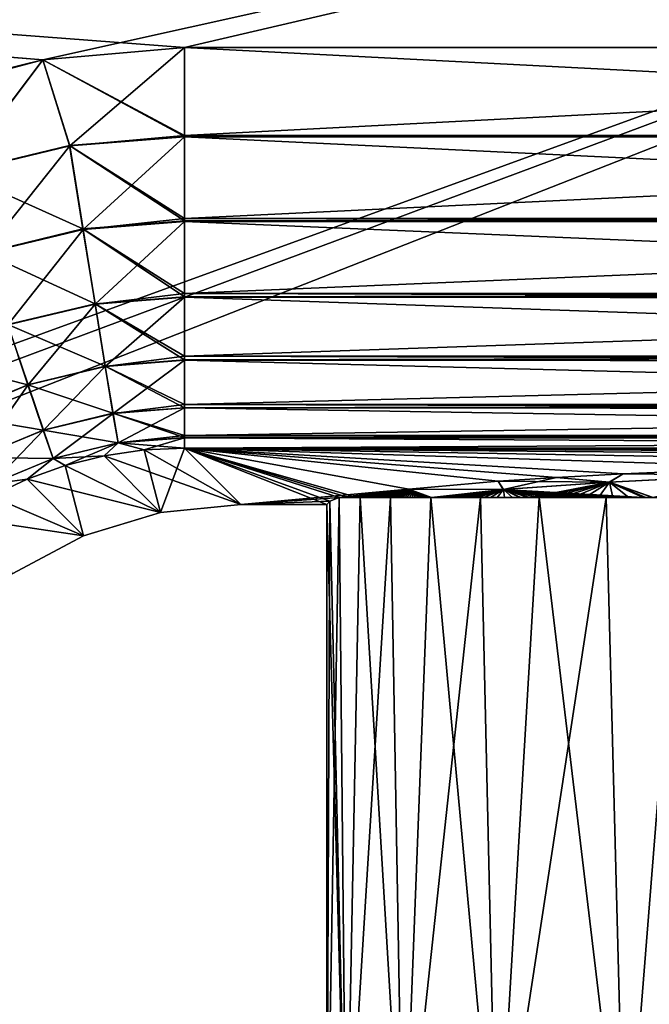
# Model space of a CAD drawing. Header units: metres. Extents: x -109 to 109, y -63 to 140.
# Tile 403 of 480: x 62.89 to 67.48, y 26.15 to 33.34. Entities that reach past the tile are written whole.
import ezdxf

# ---------------------------------------------------------------- set-up
doc = ezdxf.new("R2010")
doc.units = ezdxf.units.M
doc.layers.add('solid_502308_SW0001', color=7, linetype='CONTINUOUS')

msp = doc.modelspace()

# ---------------------------------------------------------------- linework, layer by layer
at = {"layer": 'solid_502308_SW0001'}
for points in [[(25.965277, 36.031166, -14.762904), (76.5, 33.132992, -14.688454), (76.5, 36.031166, -14.762904)], [(25.965277, 36.031166, -14.762904), (64.086311, 33.132992, -14.688454), (76.5, 33.132992, -14.688454)], [(25.965277, 36.031166, -14.762904), (62.04488, 32.774639, -14.679249), (63.055092, 33.043591, -14.686157)], [(25.965277, 36.031166, -14.762904), (63.055092, 33.043591, -14.686157), (64.086311, 33.132992, -14.688454)], [(26.474442, 36.031166, 14.762904), (76.5, 36.031166, 14.762904), (63.055092, 33.043591, 14.686157)], [(26.474442, 36.031166, 14.762904), (63.055092, 33.043591, 14.686157), (35.650013, 26.282286, 14.512468)], [(63.055092, 33.043591, 14.686157), (76.5, 36.031166, 14.762904), (64.086311, 33.132992, 14.688454)], [(64.086311, 33.132992, 14.688454), (76.5, 36.031166, 14.762904), (76.5, 33.132992, 14.688454)], [(69.468643, 21.833605, 17.799309), (76.5, 35.943851, 18.161783), (-76.5, 35.943851, 18.161783)], [(67.435486, 21.949877, 17.802296), (69.468643, 21.833605, 17.799309), (-76.5, 35.943851, 18.161783)], [(40.900002, 21.949877, 17.802296), (67.435486, 21.949877, 17.802296), (-76.5, 35.943851, 18.161783)], [(10.057412, 33.016289, -18.086578), (9.470439, 34.534348, -18.125574), (76.5, 35.943851, -18.161783)], [(10.402818, 31.42528, -18.045708), (10.057412, 33.016289, -18.086578), (76.5, 35.943851, -18.161783)], [(10.498093, 29.799944, -18.003954), (10.402818, 31.42528, -18.045708), (76.5, 35.943851, -18.161783)], [(10.498093, 29.799944, -18.003954), (76.5, 35.943851, -18.161783), (36.203686, 21.274466, -17.784946)], [(38.53109, 21.780638, -17.797949), (36.203686, 21.274466, -17.784946), (76.5, 35.943851, -18.161783)], [(40.900002, 21.949877, -17.802296), (38.53109, 21.780638, -17.797949), (76.5, 35.943851, -18.161783)], [(67.435486, 21.949877, -17.802296), (40.900002, 21.949877, -17.802296), (76.5, 35.943851, -18.161783)], [(69.504684, 21.829737, -17.79921), (67.435486, 21.949877, -17.802296), (76.5, 35.943851, -18.161783)], [(63.250359, 32.416206, 14.598092), (63.055092, 33.043591, 14.686157), (64.086311, 33.132992, 14.688454)], [(64.086311, 32.492767, -14.602437), (64.086311, 33.132992, -14.688454), (63.055092, 33.043591, -14.686157)], [(64.086311, 32.492767, 14.602437), (63.250359, 32.416206, 14.598092), (64.086311, 33.132992, 14.688454)], [(76.5, 32.492767, 14.602437), (64.086311, 33.132992, 14.688454), (76.5, 33.132992, 14.688454)], [(64.086311, 32.492767, -14.602437), (76.5, 33.132992, -14.688454), (64.086311, 33.132992, -14.688454)], [(76.5, 32.492767, -14.602437), (76.5, 33.132992, -14.688454), (64.086311, 32.492767, -14.602437)], [(76.5, 32.492767, 14.602437), (64.086311, 32.492767, 14.602437), (64.086311, 33.132992, 14.688454)], [(35.650013, 26.282286, 14.512468), (63.055092, 33.043591, 14.686157), (38.256649, 26.765697, 14.524887)], [(38.256649, 26.765697, 14.524887), (63.055092, 33.043591, 14.686157), (62.04488, 32.774639, 14.679249)], [(62.434319, 32.220203, 14.593058), (62.04488, 32.774639, 14.679249), (63.055092, 33.043591, 14.686157)], [(63.055092, 33.043591, -14.686157), (62.04488, 32.774639, -14.679249), (62.433323, 32.22324, -14.59385)], [(63.055092, 33.043591, -14.686157), (62.433323, 32.22324, -14.59385), (63.249855, 32.419357, -14.598888)], [(63.250359, 32.416206, 14.598092), (62.434319, 32.220203, 14.593058), (63.055092, 33.043591, 14.686157)], [(63.055092, 33.043591, -14.686157), (63.249855, 32.419357, -14.598888), (64.086311, 32.485275, -14.600581)], [(64.086311, 32.492767, -14.602437), (63.055092, 33.043591, -14.686157), (64.086311, 32.485275, -14.600581)], [(64.086311, 31.885799, -14.381358), (64.086311, 32.485275, -14.600581), (63.249855, 32.419357, -14.598888)], [(64.086311, 32.492767, 14.602437), (64.086311, 32.482079, 14.599785), (63.250359, 32.416206, 14.598092)], [(63.347801, 31.807287, 14.369775), (63.250359, 32.416206, 14.598092), (64.086311, 32.482079, 14.599785)], [(63.347801, 31.807287, 14.369775), (64.086311, 32.482079, 14.599785), (64.086311, 31.885799, 14.381358)], [(76.5, 32.478119, 14.59879), (64.086311, 32.482079, 14.599785), (64.086311, 32.492767, 14.602437)], [(76.5, 32.492767, 14.602437), (76.5, 32.478119, 14.59879), (64.086311, 32.492767, 14.602437)], [(76.5, 32.492767, -14.602437), (64.086311, 32.492767, -14.602437), (64.086311, 32.485275, -14.600581)], [(76.5, 32.481331, -14.599597), (76.5, 32.492767, -14.602437), (64.086311, 32.485275, -14.600581)], [(76.5, 32.481331, -14.599597), (64.086311, 32.485275, -14.600581), (64.086311, 31.885799, -14.381358)], [(76.5, 31.885799, 14.381358), (64.086311, 31.885799, 14.381358), (64.086311, 32.482079, 14.599785)], [(76.5, 32.478119, 14.59879), (76.5, 31.885799, 14.381358), (64.086311, 32.482079, 14.599785)], [(76.5, 31.885799, -14.381358), (76.5, 32.481331, -14.599597), (64.086311, 31.885799, -14.381358)], [(63.249855, 32.419357, -14.598888), (62.433323, 32.22324, -14.59385), (63.347336, 31.810194, -14.371247)], [(62.626865, 31.634144, 14.365327), (62.434319, 32.220203, 14.593058), (63.250359, 32.416206, 14.598092)], [(63.347801, 31.807287, 14.369775), (62.626865, 31.634144, 14.365327), (63.250359, 32.416206, 14.598092)], [(63.249855, 32.419357, -14.598888), (63.347336, 31.810194, -14.371247), (64.086311, 31.868427, -14.372743)], [(64.086311, 31.885799, -14.381358), (63.249855, 32.419357, -14.598888), (64.086311, 31.868427, -14.372743)], [(62.433323, 32.22324, -14.59385), (62.625946, 31.63694, -14.366796), (63.347336, 31.810194, -14.371247)], [(64.086311, 31.340229, -14.035469), (64.086311, 31.868427, -14.372743), (63.347336, 31.810194, -14.371247)], [(64.086311, 31.865484, 14.371269), (63.347801, 31.807287, 14.369775), (64.086311, 31.885799, 14.381358)], [(63.43565, 31.262213, 14.012588), (63.347801, 31.807287, 14.369775), (64.086311, 31.865484, 14.371269)], [(63.43565, 31.262213, 14.012588), (64.086311, 31.865484, 14.371269), (64.086311, 31.340229, 14.035469)], [(76.5, 31.858179, 14.367594), (64.086311, 31.865484, 14.371269), (64.086311, 31.885799, 14.381358)], [(76.5, 31.885799, 14.381358), (76.5, 31.858179, 14.367594), (64.086311, 31.885799, 14.381358)], [(76.5, 31.885799, -14.381358), (64.086311, 31.885799, -14.381358), (64.086311, 31.868427, -14.372743)], [(76.5, 31.861135, -14.369084), (76.5, 31.885799, -14.381358), (64.086311, 31.868427, -14.372743)], [(76.5, 31.861135, -14.369084), (64.086311, 31.868427, -14.372743), (64.086311, 31.340229, -14.035469)], [(76.5, 31.340229, 14.035469), (64.086311, 31.340229, 14.035469), (64.086311, 31.865484, 14.371269)], [(76.5, 31.858179, 14.367594), (76.5, 31.340229, 14.035469), (64.086311, 31.865484, 14.371269)], [(76.5, 31.340229, -14.035469), (76.5, 31.861135, -14.369084), (64.086311, 31.340229, -14.035469)], [(63.347336, 31.810194, -14.371247), (62.625946, 31.63694, -14.366796), (63.435242, 31.26473, -14.014666)], [(62.800457, 31.109676, 14.008669), (62.626865, 31.634144, 14.365327), (63.347801, 31.807287, 14.369775)], [(63.43565, 31.262213, 14.012588), (62.800457, 31.109676, 14.008669), (63.347801, 31.807287, 14.369775)], [(63.347336, 31.810194, -14.371247), (63.435242, 31.26473, -14.014666), (64.086311, 31.31604, -14.015985)], [(64.086311, 31.340229, -14.035469), (63.347336, 31.810194, -14.371247), (64.086311, 31.31604, -14.015985)], [(62.625946, 31.63694, -14.366796), (62.799652, 31.112099, -14.010745), (63.435242, 31.26473, -14.014666)], [(64.086311, 31.31349, 14.013905), (63.43565, 31.262213, 14.012588), (64.086311, 31.340229, 14.035469)], [(76.5, 31.303997, 14.006127), (64.086311, 31.31349, 14.013905), (64.086311, 31.340229, 14.035469)], [(76.5, 31.340229, 14.035469), (76.5, 31.303997, 14.006127), (64.086311, 31.340229, 14.035469)], [(76.5, 31.340229, -14.035469), (64.086311, 31.340229, -14.035469), (64.086311, 31.31604, -14.015985)], [(76.5, 31.306555, -14.00823), (76.5, 31.340229, -14.035469), (64.086311, 31.31604, -14.015985)], [(63.435242, 31.26473, -14.014666), (62.799652, 31.112099, -14.010745), (63.509354, 30.809179, -13.546278)], [(62.946747, 30.671999, 13.540221), (62.800457, 31.109676, 14.008669), (63.43565, 31.262213, 14.012588)], [(63.509682, 30.807169, 13.543694), (62.946747, 30.671999, 13.540221), (63.43565, 31.262213, 14.012588)], [(64.086311, 30.881353, -13.580806), (64.086311, 31.31604, -14.015985), (63.435242, 31.26473, -14.014666)], [(63.435242, 31.26473, -14.014666), (63.509354, 30.809179, -13.546278), (64.086311, 30.85465, -13.547445)], [(64.086311, 30.881353, -13.580806), (63.435242, 31.26473, -14.014666), (64.086311, 30.85465, -13.547445)], [(63.509682, 30.807169, 13.543694), (63.43565, 31.262213, 14.012588), (64.086311, 31.31349, 14.013905)], [(63.509682, 30.807169, 13.543694), (64.086311, 31.31349, 14.013905), (64.086311, 30.881353, 13.580806)], [(76.5, 31.306555, -14.00823), (64.086311, 31.31604, -14.015985), (64.086311, 30.881353, -13.580806)], [(76.5, 30.881353, 13.580806), (64.086311, 30.881353, 13.580806), (64.086311, 31.31349, 14.013905)], [(76.5, 31.303997, 14.006127), (76.5, 30.881353, 13.580806), (64.086311, 31.31349, 14.013905)], [(76.5, 30.881353, -13.580806), (76.5, 31.306555, -14.00823), (64.086311, 30.881353, -13.580806)], [(62.799652, 31.112099, -14.010745), (62.19651, 30.861872, -14.004317), (62.946098, 30.673933, -13.542804)], [(62.946747, 30.671999, 13.540221), (62.41267, 30.450418, 13.534529), (62.800457, 31.109676, 14.008669)], [(62.799652, 31.112099, -14.010745), (62.946098, 30.673933, -13.542804), (63.509354, 30.809179, -13.546278)], [(62.19651, 30.861872, -14.004317), (62.411716, 30.452225, -13.537108), (62.946098, 30.673933, -13.542804)], [(64.086311, 30.530447, -13.038449), (64.086311, 30.85465, -13.547445), (63.509354, 30.809179, -13.546278)], [(64.086311, 30.852613, 13.544861), (63.509682, 30.807169, 13.543694), (64.086311, 30.881353, 13.580806)], [(63.566345, 30.46402, 12.98562), (63.509682, 30.807169, 13.543694), (64.086311, 30.852613, 13.544861)], [(63.566345, 30.46402, 12.98562), (64.086311, 30.852613, 13.544861), (64.086311, 30.530447, 13.038449)], [(76.5, 30.842527, 13.531973), (64.086311, 30.852613, 13.544861), (64.086311, 30.881353, 13.580806)], [(76.5, 30.881353, 13.580806), (76.5, 30.842527, 13.531973), (64.086311, 30.881353, 13.580806)], [(76.5, 30.881353, -13.580806), (64.086311, 30.881353, -13.580806), (64.086311, 30.85465, -13.547445)], [(76.5, 30.844563, -13.534585), (76.5, 30.881353, -13.580806), (64.086311, 30.85465, -13.547445)], [(76.5, 30.844563, -13.534585), (64.086311, 30.85465, -13.547445), (64.086311, 30.530447, -13.038449)], [(76.5, 30.530447, 13.038449), (64.086311, 30.530447, 13.038449), (64.086311, 30.852613, 13.544861)], [(76.5, 30.842527, 13.531973), (76.5, 30.530447, 13.038449), (64.086311, 30.852613, 13.544861)], [(76.5, 30.530447, -13.038449), (76.5, 30.844563, -13.534585), (64.086311, 30.530447, -13.038449)], [(63.509354, 30.809179, -13.546278), (62.946098, 30.673933, -13.542804), (63.566109, 30.465427, -12.988585)], [(63.058712, 30.342142, 12.982489), (62.946747, 30.671999, 13.540221), (63.509682, 30.807169, 13.543694)], [(63.566345, 30.46402, 12.98562), (63.058712, 30.342142, 12.982489), (63.509682, 30.807169, 13.543694)], [(63.509354, 30.809179, -13.546278), (63.566109, 30.465427, -12.988585), (64.086311, 30.506426, -12.989639)], [(64.086311, 30.530447, -13.038449), (63.509354, 30.809179, -13.546278), (64.086311, 30.506426, -12.989639)], [(62.946098, 30.673933, -13.542804), (62.411716, 30.452225, -13.537108), (63.058247, 30.343494, -12.985454)], [(62.577202, 30.142365, 12.977356), (62.41267, 30.450418, 13.534529), (62.946747, 30.671999, 13.540221)], [(63.058712, 30.342142, 12.982489), (62.577202, 30.142365, 12.977356), (62.946747, 30.671999, 13.540221)], [(62.946098, 30.673933, -13.542804), (63.058247, 30.343494, -12.985454), (63.566109, 30.465427, -12.988585)], [(64.086311, 30.505001, 12.986672), (63.566345, 30.46402, 12.98562), (64.086311, 30.530447, 13.038449)], [(76.5, 30.496218, 12.968194), (64.086311, 30.505001, 12.986672), (64.086311, 30.530447, 13.038449)], [(76.5, 30.530447, 13.038449), (76.5, 30.496218, 12.968194), (64.086311, 30.530447, 13.038449)], [(76.5, 30.530447, -13.038449), (64.086311, 30.530447, -13.038449), (64.086311, 30.506426, -12.989639)], [(76.5, 30.497631, -12.971189), (76.5, 30.530447, -13.038449), (64.086311, 30.506426, -12.989639)], [(63.566109, 30.465427, -12.988585), (63.058247, 30.343494, -12.985454), (63.602783, 30.249987, -12.368384)], [(63.566345, 30.46402, 12.98562), (63.130966, 30.135954, 12.362268), (63.058712, 30.342142, 12.982489)], [(63.566345, 30.46402, 12.98562), (63.602913, 30.249254, 12.365179), (63.130966, 30.135954, 12.362268)], [(64.086311, 30.30378, -12.433546), (64.086311, 30.506426, -12.989639), (63.566109, 30.465427, -12.988585)], [(63.566109, 30.465427, -12.988585), (63.602783, 30.249987, -12.368384), (64.086311, 30.288097, -12.369364)], [(64.086311, 30.30378, -12.433546), (63.566109, 30.465427, -12.988585), (64.086311, 30.288097, -12.369364)], [(64.086311, 30.505001, 12.986672), (63.602913, 30.249254, 12.365179), (63.566345, 30.46402, 12.98562)], [(64.086311, 30.30378, 12.433546), (63.602913, 30.249254, 12.365179), (64.086311, 30.505001, 12.986672)], [(76.5, 30.497631, -12.971189), (64.086311, 30.506426, -12.989639), (64.086311, 30.30378, -12.433546)], [(76.5, 30.30378, 12.433546), (64.086311, 30.30378, 12.433546), (64.086311, 30.505001, 12.986672)], [(76.5, 30.496218, 12.968194), (76.5, 30.30378, 12.433546), (64.086311, 30.505001, 12.986672)], [(76.5, 30.30378, -12.433546), (76.5, 30.497631, -12.971189), (64.086311, 30.30378, -12.433546)], [(62.411716, 30.452225, -13.537108), (62.576523, 30.143625, -12.980319), (63.058247, 30.343494, -12.985454)], [(63.058247, 30.343494, -12.985454), (62.576523, 30.143625, -12.980319), (63.130711, 30.136658, -12.365473)], [(63.058712, 30.342142, 12.982489), (62.683384, 29.950247, 12.357497), (62.577202, 30.142365, 12.977356)], [(63.058712, 30.342142, 12.982489), (63.130966, 30.135954, 12.362268), (62.683384, 29.950247, 12.357497)], [(63.058247, 30.343494, -12.985454), (63.130711, 30.136658, -12.365473), (63.602783, 30.249987, -12.368384)], [(63.602783, 30.249987, -12.368384), (63.130711, 30.136658, -12.365473), (63.502232, 30.155119, -11.809536)], [(63.130966, 30.135954, 12.362268), (63.602913, 30.249254, 12.365179), (63.217117, 30.084091, 11.813325)], [(63.602913, 30.249254, 12.365179), (63.502232, 30.155119, 11.809536), (63.217117, 30.084091, 11.813325)], [(63.602783, 30.249987, -12.368384), (63.502232, 30.155119, -11.809536), (63.793007, 30.19784, -11.803115)], [(63.602913, 30.249254, 12.365179), (63.793007, 30.19784, 11.803115), (63.502232, 30.155119, 11.809536)], [(64.086311, 30.288097, -12.369364), (63.602783, 30.249987, -12.368384), (64.086311, 30.211861, -11.794142)], [(63.602783, 30.249987, -12.368384), (63.793007, 30.19784, -11.803115), (64.086311, 30.211861, -11.794142)], [(64.086311, 30.30378, 12.433546), (64.086311, 30.287354, 12.366158), (63.602913, 30.249254, 12.365179)], [(63.602913, 30.249254, 12.365179), (64.086311, 30.287354, 12.366158), (63.793007, 30.19784, 11.803115)], [(64.086311, 30.287354, 12.366158), (64.086311, 30.211861, 11.794142), (63.793007, 30.19784, 11.803115)], [(76.5, 30.281912, 12.342215), (64.086311, 30.287354, 12.366158), (64.086311, 30.30378, 12.433546)], [(76.5, 30.30378, 12.433546), (76.5, 30.281912, 12.342215), (64.086311, 30.30378, 12.433546)], [(76.5, 30.30378, -12.433546), (64.086311, 30.30378, -12.433546), (64.086311, 30.288097, -12.369364)], [(76.5, 30.282635, -12.345447), (76.5, 30.30378, -12.433546), (64.086311, 30.288097, -12.369364)], [(76.5, 30.282635, -12.345447), (64.086311, 30.288097, -12.369364), (64.086311, 30.211861, -11.794142)], [(64.086311, 30.287354, 12.366158), (76.5, 30.211861, 11.794142), (64.086311, 30.211861, 11.794142)], [(76.5, 30.281912, 12.342215), (76.5, 30.211861, 11.794142), (64.086311, 30.287354, 12.366158)], [(76.5, 30.282635, -12.345447), (64.086311, 30.211861, -11.794142), (76.5, 30.211861, -11.794142)], [(63.793007, 30.19784, -11.803115), (63.502232, 30.155119, -11.809536), (64.498169, 29.799999)], [(63.502232, 30.155119, 11.809536), (63.793007, 30.19784, 11.803115), (63.912666, 29.742331, 0)], [(63.793007, 30.19784, 11.803115), (64.086311, 30.211861, 11.794142), (63.912666, 29.742331, 0)], [(63.793007, 30.19784, -11.803115), (64.498169, 29.799999), (64.086311, 30.211861, -11.794142)], [(63.912666, 29.742331, 0), (64.086311, 30.211861, 11.794142), (64.498169, 29.799999)], [(72.962158, 30.171099, 10.626888), (64.086311, 30.211861, 11.794142), (76.5, 30.211861, 11.794142)], [(65.72245, 29.910824, 3.173597), (64.498169, 29.799999), (64.086311, 30.211861, 11.794142)], [(66.374146, 29.969347, 4.849457), (65.72245, 29.910824, 3.173597), (64.086311, 30.211861, 11.794142)], [(66.799072, 29.997107, 5.644367), (66.374146, 29.969347, 4.849457), (64.086311, 30.211861, 11.794142)], [(67.285614, 30.02356, 6.401896), (66.799072, 29.997107, 5.644367), (64.086311, 30.211861, 11.794142)], [(68.430977, 30.071922, 7.786828), (67.285614, 30.02356, 6.401896), (64.086311, 30.211861, 11.794142)], [(69.783104, 30.113319, 8.972297), (68.430977, 30.071922, 7.786828), (64.086311, 30.211861, 11.794142)], [(71.306396, 30.14666, 9.927043), (69.783104, 30.113319, 8.972297), (64.086311, 30.211861, 11.794142)], [(72.962158, 30.171099, 10.626888), (71.306396, 30.14666, 9.927043), (64.086311, 30.211861, 11.794142)], [(64.086311, 30.211861, -11.794142), (64.498169, 29.799999), (65.125, 29.799999)], [(64.086311, 30.211861, -11.794142), (65.125, 29.799999), (65.147644, 29.82505, -0.717336)], [(64.086311, 30.211861, -11.794142), (74.708435, 30.186016, -11.054048), (76.5, 30.191029, -11.197591)], [(76.5, 30.211861, -11.794142), (64.086311, 30.211861, -11.794142), (76.5, 30.191029, -11.197591)], [(64.086311, 30.211861, -11.794142), (72.962158, 30.171099, -10.626888), (74.708435, 30.186016, -11.054048)], [(64.086311, 30.211861, -11.794142), (71.306396, 30.14666, -9.927043), (72.962158, 30.171099, -10.626888)], [(64.086311, 30.211861, -11.794142), (69.783104, 30.113319, -8.972297), (71.306396, 30.14666, -9.927043)], [(64.086311, 30.211861, -11.794142), (68.430977, 30.071922, -7.786828), (69.783104, 30.113319, -8.972297)], [(64.086311, 30.211861, -11.794142), (67.285614, 30.02356, -6.401896), (68.430977, 30.071922, -7.786828)], [(64.086311, 30.211861, -11.794142), (66.799072, 29.997107, -5.644367), (67.285614, 30.02356, -6.401896)], [(64.086311, 30.211861, -11.794142), (66.374146, 29.969347, -4.849457), (66.799072, 29.997107, -5.644367)], [(64.086311, 30.211861, -11.794142), (65.72245, 29.910824, -3.173597), (66.374146, 29.969347, -4.849457)], [(64.086311, 30.211861, -11.794142), (65.348488, 29.85001, -1.432073), (65.72245, 29.910824, -3.173597)], [(64.086311, 30.211861, -11.794142), (65.282158, 29.85, -1.431796), (65.348488, 29.85001, -1.432073)], [(64.086311, 30.211861, -11.794142), (65.215477, 29.85, -1.431813), (65.282158, 29.85, -1.431796)], [(64.086311, 30.211861, -11.794142), (65.147644, 29.82505, -0.717336), (65.215477, 29.85, -1.431813)], [(62.576523, 30.143625, -12.980319), (62.68301, 29.950901, -12.360702), (63.130711, 30.136658, -12.365473)], [(63.130711, 30.136658, -12.365473), (62.68301, 29.950901, -12.360702), (62.940491, 29.985458, -11.81444)], [(62.683384, 29.950247, 12.357497), (63.130966, 30.135954, 12.362268), (62.940491, 29.985458, 11.81444)], [(63.130711, 30.136658, -12.365473), (62.940491, 29.985458, -11.81444), (63.217117, 30.084091, -11.813325)], [(63.130966, 30.135954, 12.362268), (63.217117, 30.084091, 11.813325), (62.940491, 29.985458, 11.81444)], [(63.130711, 30.136658, -12.365473), (63.217117, 30.084091, -11.813325), (63.502232, 30.155119, -11.809536)], [(63.217117, 30.084091, 11.813325), (63.502232, 30.155119, 11.809536), (63.912666, 29.742331, 0)], [(63.502232, 30.155119, -11.809536), (63.217117, 30.084091, -11.813325), (63.912666, 29.742331, 0)], [(63.502232, 30.155119, -11.809536), (63.912666, 29.742331, 0), (64.498169, 29.799999)], [(62.940491, 29.985458, 11.81444), (63.217117, 30.084091, 11.813325), (63.350632, 29.571884, 0.000003)], [(63.217117, 30.084091, -11.813325), (62.940491, 29.985458, -11.81444), (63.912666, 29.742331, 0)], [(63.217117, 30.084091, 11.813325), (63.912666, 29.742331, 0), (63.350632, 29.571884, 0.000003)], [(68.188057, 30.013477, 7.057767), (67.285614, 30.02356, 6.401896), (68.430977, 30.071922, 7.786828)], [(68.186913, 30.013515, -7.056916), (68.430977, 30.071922, -7.786828), (67.285614, 30.02356, -6.401896)], [(62.674881, 29.860115, 11.812887), (62.940491, 29.985458, 11.81444), (63.350632, 29.571884, 0.000003)], [(62.940491, 29.985458, -11.81444), (62.674881, 29.860115, -11.812887), (63.350632, 29.571884, 0.000003)], [(62.683384, 29.950247, 12.357497), (62.940491, 29.985458, 11.81444), (62.674881, 29.860115, 11.812887)], [(62.68301, 29.950901, -12.360702), (62.674881, 29.860115, -11.812887), (62.940491, 29.985458, -11.81444)], [(62.940491, 29.985458, -11.81444), (63.350632, 29.571884, 0.000003), (63.912666, 29.742331, 0)], [(66.412132, 29.908617, 4.139701), (65.72245, 29.910824, 3.173597), (66.374146, 29.969347, 4.849457)], [(66.411125, 29.90863, -4.138084), (66.374146, 29.969347, -4.849457), (65.72245, 29.910824, -3.173597)], [(66.412132, 29.908617, 4.139701), (66.374146, 29.969347, 4.849457), (66.799072, 29.997107, 5.644367)], [(67.183701, 29.963575, -5.666903), (66.799072, 29.997107, -5.644367), (66.374146, 29.969347, -4.849457)], [(66.411125, 29.90863, -4.138084), (67.183701, 29.963575, -5.666903), (66.374146, 29.969347, -4.849457)], [(67.431015, 29.85, -5.469777), (67.183701, 29.963575, -5.666903), (66.411125, 29.90863, -4.138084)], [(67.184822, 29.963551, 5.668133), (66.412132, 29.908617, 4.139701), (66.799072, 29.997107, 5.644367)], [(66.603424, 29.85, 4.097127), (66.412132, 29.908617, 4.139701), (67.184822, 29.963551, 5.668133)], [(66.672798, 29.85, 4.22868), (66.603424, 29.85, 4.097127), (67.184822, 29.963551, 5.668133)], [(66.747292, 29.85, 4.365799), (66.672798, 29.85, 4.22868), (67.184822, 29.963551, 5.668133)], [(66.826927, 29.85, 4.508518), (66.747292, 29.85, 4.365799), (67.184822, 29.963551, 5.668133)], [(67.184822, 29.963551, 5.668133), (66.799072, 29.997107, 5.644367), (67.285614, 30.02356, 6.401896)], [(67.183701, 29.963575, -5.666903), (67.285614, 30.02356, -6.401896), (66.799072, 29.997107, -5.644367)], [(66.912682, 29.85, 4.657257), (66.826927, 29.85, 4.508518), (67.184822, 29.963551, 5.668133)], [(67.004578, 29.85, 4.812048), (66.912682, 29.85, 4.657257), (67.184822, 29.963551, 5.668133)], [(67.103821, 29.85, 4.973321), (67.004578, 29.85, 4.812048), (67.184822, 29.963551, 5.668133)], [(67.210442, 29.85, 5.141109), (67.103821, 29.85, 4.973321), (67.184822, 29.963551, 5.668133)], [(67.183701, 29.963575, -5.666903), (68.186913, 30.013515, -7.056916), (67.285614, 30.02356, -6.401896)], [(67.49971, 29.85, -5.567673), (68.186913, 30.013515, -7.056916), (67.183701, 29.963575, -5.666903)], [(67.431015, 29.85, -5.469777), (67.49971, 29.85, -5.567673), (67.183701, 29.963575, -5.666903)], [(68.188057, 30.013477, 7.057767), (67.184822, 29.963551, 5.668133), (67.285614, 30.02356, 6.401896)], [(67.50235, 29.85, 5.571369), (67.184822, 29.963551, 5.668133), (68.188057, 30.013477, 7.057767)], [(67.32592, 29.85, 5.31583), (67.210442, 29.85, 5.141109), (67.184822, 29.963551, 5.668133)], [(67.450294, 29.85, 5.497517), (67.32592, 29.85, 5.31583), (67.184822, 29.963551, 5.668133)], [(67.50235, 29.85, 5.571369), (67.450294, 29.85, 5.497517), (67.184822, 29.963551, 5.668133)], [(65.72245, 29.910824, 3.173597), (65.215477, 29.85, 1.431813), (64.498169, 29.799999)], [(65.72245, 29.910824, 3.173597), (65.28215, 29.85, 1.431796), (65.215477, 29.85, 1.431813)], [(65.72245, 29.910824, 3.173597), (65.348488, 29.85001, 1.432073), (65.28215, 29.85, 1.431796)], [(65.364975, 29.85, 1.435076), (65.348488, 29.85001, 1.432073), (65.72245, 29.910824, 3.173597)], [(65.887833, 29.85, -2.508277), (65.72245, 29.910824, -3.173597), (65.348488, 29.85001, -1.432073)], [(65.380325, 29.85, 1.441134), (65.364975, 29.85, 1.435076), (65.72245, 29.910824, 3.173597)], [(65.394997, 29.85, 1.45048), (65.380325, 29.85, 1.441134), (65.72245, 29.910824, 3.173597)], [(65.409172, 29.85, 1.462392), (65.394997, 29.85, 1.45048), (65.72245, 29.910824, 3.173597)], [(65.422981, 29.85, 1.476332), (65.409172, 29.85, 1.462392), (65.72245, 29.910824, 3.173597)], [(65.436485, 29.85, 1.492114), (65.422981, 29.85, 1.476332), (65.72245, 29.910824, 3.173597)], [(65.449745, 29.85, 1.509423), (65.436485, 29.85, 1.492114), (65.72245, 29.910824, 3.173597)], [(65.46286, 29.85, 1.52824), (65.449745, 29.85, 1.509423), (65.72245, 29.910824, 3.173597)], [(65.475922, 29.85, 1.548457), (65.46286, 29.85, 1.52824), (65.72245, 29.910824, 3.173597)], [(65.488983, 29.85, 1.570072), (65.475922, 29.85, 1.548457), (65.72245, 29.910824, 3.173597)], [(65.502098, 29.85, 1.59305), (65.488983, 29.85, 1.570072), (65.72245, 29.910824, 3.173597)], [(65.515327, 29.85, 1.617408), (65.502098, 29.85, 1.59305), (65.72245, 29.910824, 3.173597)], [(65.528709, 29.85, 1.64314), (65.515327, 29.85, 1.617408), (65.72245, 29.910824, 3.173597)], [(65.542282, 29.85, 1.670285), (65.528709, 29.85, 1.64314), (65.72245, 29.910824, 3.173597)], [(65.556084, 29.85, 1.698851), (65.542282, 29.85, 1.670285), (65.72245, 29.910824, 3.173597)], [(65.570168, 29.85, 1.728891), (65.556084, 29.85, 1.698851), (65.72245, 29.910824, 3.173597)], [(65.584549, 29.85, 1.760421), (65.570168, 29.85, 1.728891), (65.72245, 29.910824, 3.173597)], [(65.599281, 29.85, 1.793504), (65.584549, 29.85, 1.760421), (65.72245, 29.910824, 3.173597)], [(65.61438, 29.85, 1.828165), (65.599281, 29.85, 1.793504), (65.72245, 29.910824, 3.173597)], [(65.629913, 29.85, 1.864477), (65.61438, 29.85, 1.828165), (65.72245, 29.910824, 3.173597)], [(65.645897, 29.85, 1.902468), (65.629913, 29.85, 1.864477), (65.72245, 29.910824, 3.173597)], [(65.662384, 29.85, 1.942221), (65.645897, 29.85, 1.902468), (65.72245, 29.910824, 3.173597)], [(65.679398, 29.85, 1.983767), (65.662384, 29.85, 1.942221), (65.72245, 29.910824, 3.173597)], [(65.696999, 29.85, 2.027199), (65.679398, 29.85, 1.983767), (65.72245, 29.910824, 3.173597)], [(65.715225, 29.85, 2.072548), (65.696999, 29.85, 2.027199), (65.72245, 29.910824, 3.173597)], [(65.734131, 29.85, 2.119916), (65.715225, 29.85, 2.072548), (65.72245, 29.910824, 3.173597)], [(65.753746, 29.85, 2.169336), (65.734131, 29.85, 2.119916), (65.72245, 29.910824, 3.173597)], [(65.774162, 29.85, 2.22092), (65.753746, 29.85, 2.169336), (65.72245, 29.910824, 3.173597)], [(65.795387, 29.85, 2.2747), (65.774162, 29.85, 2.22092), (65.72245, 29.910824, 3.173597)], [(65.817535, 29.85, 2.3308), (65.795387, 29.85, 2.2747), (65.72245, 29.910824, 3.173597)], [(65.840614, 29.85, 2.389252), (65.817535, 29.85, 2.3308), (65.72245, 29.910824, 3.173597)], [(65.864754, 29.85, 2.450188), (65.840614, 29.85, 2.389252), (65.72245, 29.910824, 3.173597)], [(65.888641, 29.85, 2.510322), (65.864754, 29.85, 2.450188), (65.72245, 29.910824, 3.173597)], [(66.412132, 29.908617, 4.139701), (65.888641, 29.85, 2.510322), (65.72245, 29.910824, 3.173597)], [(65.887833, 29.85, -2.508277), (66.411125, 29.90863, -4.138084), (65.72245, 29.910824, -3.173597)], [(66.530983, 29.85, -3.956099), (66.411125, 29.90863, -4.138084), (65.887833, 29.85, -2.508277)], [(65.916382, 29.85, 2.579755), (65.888641, 29.85, 2.510322), (66.412132, 29.908617, 4.139701)], [(65.944031, 29.85, 2.648561), (65.916382, 29.85, 2.579755), (66.412132, 29.908617, 4.139701)], [(65.973091, 29.85, 2.720243), (65.944031, 29.85, 2.648561), (66.412132, 29.908617, 4.139701)], [(66.003571, 29.85, 2.794832), (65.973091, 29.85, 2.720243), (66.412132, 29.908617, 4.139701)], [(66.03569, 29.85, 2.87254), (66.003571, 29.85, 2.794832), (66.412132, 29.908617, 4.139701)], [(66.069466, 29.85, 2.9534), (66.03569, 29.85, 2.87254), (66.412132, 29.908617, 4.139701)], [(66.105141, 29.85, 3.037645), (66.069466, 29.85, 2.9534), (66.412132, 29.908617, 4.139701)], [(66.142746, 29.85, 3.125309), (66.105141, 29.85, 3.037645), (66.412132, 29.908617, 4.139701)], [(66.182571, 29.85, 3.216646), (66.142746, 29.85, 3.125309), (66.412132, 29.908617, 4.139701)], [(66.224655, 29.85, 3.311693), (66.182571, 29.85, 3.216646), (66.412132, 29.908617, 4.139701)], [(66.269341, 29.85, 3.410733), (66.224655, 29.85, 3.311693), (66.412132, 29.908617, 4.139701)], [(66.316658, 29.85, 3.513798), (66.269341, 29.85, 3.410733), (66.412132, 29.908617, 4.139701)], [(66.367043, 29.85, 3.621204), (66.316658, 29.85, 3.513798), (66.412132, 29.908617, 4.139701)], [(66.420525, 29.85, 3.732985), (66.367043, 29.85, 3.621204), (66.412132, 29.908617, 4.139701)], [(67.308144, 29.85, -5.289411), (67.431015, 29.85, -5.469777), (66.411125, 29.90863, -4.138084)], [(67.194328, 29.85, -5.116087), (67.308144, 29.85, -5.289411), (66.411125, 29.90863, -4.138084)], [(67.088974, 29.85, -4.9496), (67.194328, 29.85, -5.116087), (66.411125, 29.90863, -4.138084)], [(66.991165, 29.85, -4.789713), (67.088974, 29.85, -4.9496), (66.411125, 29.90863, -4.138084)], [(66.900337, 29.85, -4.636192), (66.991165, 29.85, -4.789713), (66.411125, 29.90863, -4.138084)], [(66.815819, 29.85, -4.488818), (66.900337, 29.85, -4.636192), (66.411125, 29.90863, -4.138084)], [(66.737099, 29.85, -4.347333), (66.815819, 29.85, -4.488818), (66.411125, 29.90863, -4.138084)], [(66.663681, 29.85, -4.211547), (66.737099, 29.85, -4.347333), (66.411125, 29.90863, -4.138084)], [(66.595093, 29.85, -4.08119), (66.663681, 29.85, -4.211547), (66.411125, 29.90863, -4.138084)], [(66.530983, 29.85, -3.956099), (66.595093, 29.85, -4.08119), (66.411125, 29.90863, -4.138084)], [(66.477623, 29.85, 3.849485), (66.420525, 29.85, 3.732985), (66.412132, 29.908617, 4.139701)], [(66.538376, 29.85, 3.970741), (66.477623, 29.85, 3.849485), (66.412132, 29.908617, 4.139701)], [(66.603424, 29.85, 4.097127), (66.538376, 29.85, 3.970741), (66.412132, 29.908617, 4.139701)], [(62.674881, 29.860115, -11.812887), (62.422787, 29.7092, -11.808667), (63.350632, 29.571884, 0.000003)], [(62.674881, 29.860115, 11.812887), (63.350632, 29.571884, 0.000003), (62.831875, 29.294643, 0)], [(65.215477, 29.85, 1.431813), (65.147644, 29.82505, 0.717336), (64.498169, 29.799999)], [(65.147644, 29.82505, 0.717336), (65.125, 29.799999), (64.498169, 29.799999)], [(65.125, 24.625), (65.147644, 29.82505, 0.717336), (65.215477, 29.85, 1.431813)], [(65.125, 24.625), (65.215477, 29.85, 1.431813), (65.265106, 24.625, 1.779819)], [(65.125, 24.625), (65.125, 29.799999), (65.147644, 29.82505, 0.717336)], [(65.265106, 24.625, -1.779819), (65.147644, 29.82505, -0.717336), (65.125, 29.799999)], [(65.265106, 24.625, -1.779819), (65.215477, 29.85, -1.431813), (65.147644, 29.82505, -0.717336)], [(65.348488, 29.85001, 1.432073), (65.215477, 29.85, 1.431813), (65.28215, 29.85, 1.431796)], [(65.364975, 29.85, 1.435076), (65.215477, 29.85, 1.431813), (65.348488, 29.85001, 1.432073)], [(65.36657, 29.85, 2.331846), (65.215477, 29.85, 1.431813), (65.364975, 29.85, 1.435076)], [(65.36657, 29.85, 2.331846), (65.265106, 24.625, 1.779819), (65.215477, 29.85, 1.431813)], [(65.36657, 29.85, -2.331846), (65.282158, 29.85, -1.431796), (65.215477, 29.85, -1.431813)], [(65.36657, 29.85, -2.331846), (65.215477, 29.85, -1.431813), (65.265106, 24.625, -1.779819)], [(65.589531, 29.85, 3.217386), (65.681664, 24.625, 3.514853), (65.265106, 24.625, 1.779819)], [(65.36657, 29.85, 2.331846), (65.589531, 29.85, 3.217386), (65.265106, 24.625, 1.779819)], [(65.36657, 29.85, -2.331846), (65.265106, 24.625, -1.779819), (65.681664, 24.625, -3.514853)], [(65.36657, 29.85, -2.331846), (65.348488, 29.85001, -1.432073), (65.282158, 29.85, -1.431796)], [(65.86525, 29.85, -2.451473), (65.887833, 29.85, -2.508277), (65.348488, 29.85001, -1.432073)], [(65.841385, 29.85, -2.391179), (65.86525, 29.85, -2.451473), (65.348488, 29.85001, -1.432073)], [(65.818512, 29.85, -2.333288), (65.841385, 29.85, -2.391179), (65.348488, 29.85001, -1.432073)], [(65.796616, 29.85, -2.277794), (65.818512, 29.85, -2.333288), (65.348488, 29.85001, -1.432073)], [(65.775589, 29.85, -2.224541), (65.796616, 29.85, -2.277794), (65.348488, 29.85001, -1.432073)], [(65.755409, 29.85, -2.173524), (65.775589, 29.85, -2.224541), (65.348488, 29.85001, -1.432073)], [(65.735985, 29.85, -2.124596), (65.755409, 29.85, -2.173524), (65.348488, 29.85001, -1.432073)], [(65.717308, 29.85, -2.077754), (65.735985, 29.85, -2.124596), (65.348488, 29.85001, -1.432073)], [(65.69928, 29.85, -2.032861), (65.717308, 29.85, -2.077754), (65.348488, 29.85001, -1.432073)], [(65.6819, 29.85, -1.989913), (65.69928, 29.85, -2.032861), (65.348488, 29.85001, -1.432073)], [(65.665077, 29.85, -1.948787), (65.6819, 29.85, -1.989913), (65.348488, 29.85001, -1.432073)], [(65.648819, 29.85, -1.909477), (65.665077, 29.85, -1.948787), (65.348488, 29.85001, -1.432073)], [(65.633041, 29.85, -1.871871), (65.648819, 29.85, -1.909477), (65.348488, 29.85001, -1.432073)], [(65.617744, 29.85, -1.835964), (65.633041, 29.85, -1.871871), (65.348488, 29.85001, -1.432073)], [(65.602859, 29.85, -1.801656), (65.617744, 29.85, -1.835964), (65.348488, 29.85001, -1.432073)], [(65.588379, 29.85, -1.768942), (65.602859, 29.85, -1.801656), (65.348488, 29.85001, -1.432073)], [(65.574234, 29.85, -1.737734), (65.588379, 29.85, -1.768942), (65.348488, 29.85001, -1.432073)], [(65.560432, 29.85, -1.708027), (65.574234, 29.85, -1.737734), (65.348488, 29.85001, -1.432073)], [(65.546906, 29.85, -1.679747), (65.560432, 29.85, -1.708027), (65.348488, 29.85001, -1.432073)], [(65.533646, 29.85, -1.65289), (65.546906, 29.85, -1.679747), (65.348488, 29.85001, -1.432073)], [(65.520592, 29.85, -1.627399), (65.533646, 29.85, -1.65289), (65.348488, 29.85001, -1.432073)], [(65.507729, 29.85, -1.603272), (65.520592, 29.85, -1.627399), (65.348488, 29.85001, -1.432073)], [(65.495003, 29.85, -1.580471), (65.507729, 29.85, -1.603272), (65.348488, 29.85001, -1.432073)], [(65.482391, 29.85, -1.559002), (65.495003, 29.85, -1.580471), (65.348488, 29.85001, -1.432073)], [(65.469833, 29.85, -1.53885), (65.482391, 29.85, -1.559002), (65.348488, 29.85001, -1.432073)], [(65.457283, 29.85, -1.520043), (65.469833, 29.85, -1.53885), (65.348488, 29.85001, -1.432073)], [(65.444679, 29.85, -1.5026), (65.457283, 29.85, -1.520043), (65.348488, 29.85001, -1.432073)], [(65.431953, 29.85, -1.486596), (65.444679, 29.85, -1.5026), (65.348488, 29.85001, -1.432073)], [(65.418991, 29.85, -1.472077), (65.431953, 29.85, -1.486596), (65.348488, 29.85001, -1.432073)], [(65.405762, 29.85, -1.459291), (65.418991, 29.85, -1.472077), (65.348488, 29.85001, -1.432073)], [(65.392204, 29.85, -1.448496), (65.405762, 29.85, -1.459291), (65.348488, 29.85001, -1.432073)], [(65.378281, 29.85, -1.440071), (65.392204, 29.85, -1.448496), (65.348488, 29.85001, -1.432073)], [(65.363892, 29.85, -1.434662), (65.378281, 29.85, -1.440071), (65.348488, 29.85001, -1.432073)], [(65.36657, 29.85, -2.331846), (65.363892, 29.85, -1.434662), (65.348488, 29.85001, -1.432073)], [(65.36657, 29.85, -2.331846), (65.378281, 29.85, -1.440071), (65.363892, 29.85, -1.434662)], [(65.36657, 29.85, 2.331846), (65.364975, 29.85, 1.435076), (65.380325, 29.85, 1.441134)], [(65.36657, 29.85, 2.331846), (65.380325, 29.85, 1.441134), (65.394997, 29.85, 1.45048)], [(65.36657, 29.85, 2.331846), (65.394997, 29.85, 1.45048), (65.409172, 29.85, 1.462392)], [(65.36657, 29.85, 2.331846), (65.409172, 29.85, 1.462392), (65.422981, 29.85, 1.476332)], [(65.36657, 29.85, 2.331846), (65.422981, 29.85, 1.476332), (65.436485, 29.85, 1.492114)], [(65.36657, 29.85, 2.331846), (65.436485, 29.85, 1.492114), (65.449745, 29.85, 1.509423)], [(65.36657, 29.85, 2.331846), (65.449745, 29.85, 1.509423), (65.46286, 29.85, 1.52824)], [(65.36657, 29.85, 2.331846), (65.46286, 29.85, 1.52824), (65.475922, 29.85, 1.548457)], [(65.36657, 29.85, 2.331846), (65.475922, 29.85, 1.548457), (65.488983, 29.85, 1.570072)], [(65.36657, 29.85, 2.331846), (65.488983, 29.85, 1.570072), (65.502098, 29.85, 1.59305)], [(65.36657, 29.85, 2.331846), (65.502098, 29.85, 1.59305), (65.515327, 29.85, 1.617408)], [(65.36657, 29.85, 2.331846), (65.515327, 29.85, 1.617408), (65.528709, 29.85, 1.64314)], [(65.36657, 29.85, 2.331846), (65.528709, 29.85, 1.64314), (65.542282, 29.85, 1.670285)], [(65.36657, 29.85, 2.331846), (65.542282, 29.85, 1.670285), (65.556084, 29.85, 1.698851)], [(65.36657, 29.85, 2.331846), (65.556084, 29.85, 1.698851), (65.570168, 29.85, 1.728891)], [(65.36657, 29.85, 2.331846), (65.570168, 29.85, 1.728891), (65.584549, 29.85, 1.760421)], [(65.36657, 29.85, 2.331846), (65.584549, 29.85, 1.760421), (65.589531, 29.85, 3.217386)], [(65.589531, 29.85, -3.217386), (65.378281, 29.85, -1.440071), (65.36657, 29.85, -2.331846)], [(65.589531, 29.85, -3.217386), (65.36657, 29.85, -2.331846), (65.681664, 24.625, -3.514853)], [(65.589531, 29.85, -3.217386), (65.392204, 29.85, -1.448496), (65.378281, 29.85, -1.440071)], [(65.589531, 29.85, -3.217386), (65.405762, 29.85, -1.459291), (65.392204, 29.85, -1.448496)], [(65.589531, 29.85, -3.217386), (65.418991, 29.85, -1.472077), (65.405762, 29.85, -1.459291)], [(65.589531, 29.85, -3.217386), (65.431953, 29.85, -1.486596), (65.418991, 29.85, -1.472077)], [(65.589531, 29.85, -3.217386), (65.444679, 29.85, -1.5026), (65.431953, 29.85, -1.486596)], [(65.589531, 29.85, -3.217386), (65.457283, 29.85, -1.520043), (65.444679, 29.85, -1.5026)], [(65.589531, 29.85, -3.217386), (65.469833, 29.85, -1.53885), (65.457283, 29.85, -1.520043)], [(65.589531, 29.85, -3.217386), (65.482391, 29.85, -1.559002), (65.469833, 29.85, -1.53885)], [(65.589531, 29.85, -3.217386), (65.495003, 29.85, -1.580471), (65.482391, 29.85, -1.559002)], [(65.589531, 29.85, -3.217386), (65.507729, 29.85, -1.603272), (65.495003, 29.85, -1.580471)], [(65.589531, 29.85, -3.217386), (65.520592, 29.85, -1.627399), (65.507729, 29.85, -1.603272)], [(65.589531, 29.85, -3.217386), (65.533646, 29.85, -1.65289), (65.520592, 29.85, -1.627399)], [(65.589531, 29.85, -3.217386), (65.546906, 29.85, -1.679747), (65.533646, 29.85, -1.65289)], [(65.589531, 29.85, -3.217386), (65.560432, 29.85, -1.708027), (65.546906, 29.85, -1.679747)], [(65.589531, 29.85, -3.217386), (65.574234, 29.85, -1.737734), (65.560432, 29.85, -1.708027)], [(65.589531, 29.85, -3.217386), (65.588379, 29.85, -1.768942), (65.574234, 29.85, -1.737734)], [(65.589531, 29.85, 3.217386), (65.584549, 29.85, 1.760421), (65.599281, 29.85, 1.793504)], [(65.589531, 29.85, -3.217386), (65.602859, 29.85, -1.801656), (65.588379, 29.85, -1.768942)], [(65.589531, 29.85, 3.217386), (65.599281, 29.85, 1.793504), (65.61438, 29.85, 1.828165)], [(65.589531, 29.85, 3.217386), (65.61438, 29.85, 1.828165), (65.629913, 29.85, 1.864477)], [(65.589531, 29.85, 3.217386), (65.629913, 29.85, 1.864477), (65.645897, 29.85, 1.902468)], [(65.589531, 29.85, 3.217386), (65.645897, 29.85, 1.902468), (65.662384, 29.85, 1.942221)], [(65.589531, 29.85, 3.217386), (65.662384, 29.85, 1.942221), (65.679398, 29.85, 1.983767)], [(65.589531, 29.85, 3.217386), (65.679398, 29.85, 1.983767), (65.696999, 29.85, 2.027199)], [(65.589531, 29.85, 3.217386), (65.696999, 29.85, 2.027199), (65.715225, 29.85, 2.072548)], [(65.589531, 29.85, 3.217386), (65.715225, 29.85, 2.072548), (65.734131, 29.85, 2.119916)], [(65.589531, 29.85, 3.217386), (65.734131, 29.85, 2.119916), (65.753746, 29.85, 2.169336)], [(65.589531, 29.85, 3.217386), (65.753746, 29.85, 2.169336), (65.774162, 29.85, 2.22092)], [(65.589531, 29.85, 3.217386), (65.774162, 29.85, 2.22092), (65.795387, 29.85, 2.2747)], [(65.589531, 29.85, 3.217386), (65.795387, 29.85, 2.2747), (65.817535, 29.85, 2.3308)], [(65.589531, 29.85, 3.217386), (65.817535, 29.85, 2.3308), (65.840614, 29.85, 2.389252)], [(65.589531, 29.85, 3.217386), (65.840614, 29.85, 2.389252), (65.864754, 29.85, 2.450188)], [(65.589531, 29.85, 3.217386), (65.864754, 29.85, 2.450188), (65.882332, 29.85, 4.081172)], [(65.882332, 29.85, -4.081172), (65.602859, 29.85, -1.801656), (65.589531, 29.85, -3.217386)], [(65.589531, 29.85, 3.217386), (65.882332, 29.85, 4.081172), (65.681664, 24.625, 3.514853)], [(65.882332, 29.85, -4.081172), (65.589531, 29.85, -3.217386), (65.681664, 24.625, -3.514853)], [(65.882332, 29.85, -4.081172), (65.617744, 29.85, -1.835964), (65.602859, 29.85, -1.801656)], [(65.882332, 29.85, -4.081172), (65.633041, 29.85, -1.871871), (65.617744, 29.85, -1.835964)], [(65.882332, 29.85, -4.081172), (65.648819, 29.85, -1.909477), (65.633041, 29.85, -1.871871)], [(65.882332, 29.85, -4.081172), (65.665077, 29.85, -1.948787), (65.648819, 29.85, -1.909477)], [(65.882332, 29.85, -4.081172), (65.6819, 29.85, -1.989913), (65.665077, 29.85, -1.948787)], [(66.243706, 29.85, 4.919132), (66.364677, 24.625, 5.163895), (65.681664, 24.625, 3.514853)], [(65.882332, 29.85, 4.081172), (66.243706, 29.85, 4.919132), (65.681664, 24.625, 3.514853)], [(65.882332, 29.85, -4.081172), (65.681664, 24.625, -3.514853), (66.364677, 24.625, -5.163895)], [(65.882332, 29.85, -4.081172), (65.69928, 29.85, -2.032861), (65.6819, 29.85, -1.989913)], [(65.882332, 29.85, -4.081172), (65.717308, 29.85, -2.077754), (65.69928, 29.85, -2.032861)], [(65.882332, 29.85, -4.081172), (65.735985, 29.85, -2.124596), (65.717308, 29.85, -2.077754)], [(65.882332, 29.85, -4.081172), (65.755409, 29.85, -2.173524), (65.735985, 29.85, -2.124596)], [(65.882332, 29.85, -4.081172), (65.775589, 29.85, -2.224541), (65.755409, 29.85, -2.173524)], [(65.882332, 29.85, -4.081172), (65.796616, 29.85, -2.277794), (65.775589, 29.85, -2.224541)], [(65.882332, 29.85, -4.081172), (65.818512, 29.85, -2.333288), (65.796616, 29.85, -2.277794)], [(65.882332, 29.85, -4.081172), (65.841385, 29.85, -2.391179), (65.818512, 29.85, -2.333288)], [(65.882332, 29.85, -4.081172), (65.86525, 29.85, -2.451473), (65.841385, 29.85, -2.391179)], [(65.882332, 29.85, 4.081172), (65.864754, 29.85, 2.450188), (65.888641, 29.85, 2.510322)], [(65.882332, 29.85, -4.081172), (65.887833, 29.85, -2.508277), (65.86525, 29.85, -2.451473)], [(65.882332, 29.85, 4.081172), (65.888641, 29.85, 2.510322), (65.916382, 29.85, 2.579755)], [(65.882332, 29.85, 4.081172), (65.916382, 29.85, 2.579755), (65.944031, 29.85, 2.648561)], [(65.882332, 29.85, 4.081172), (65.944031, 29.85, 2.648561), (65.973091, 29.85, 2.720243)], [(65.882332, 29.85, 4.081172), (65.973091, 29.85, 2.720243), (66.003571, 29.85, 2.794832)], [(65.882332, 29.85, 4.081172), (66.003571, 29.85, 2.794832), (66.03569, 29.85, 2.87254)], [(65.882332, 29.85, 4.081172), (66.03569, 29.85, 2.87254), (66.069466, 29.85, 2.9534)], [(65.882332, 29.85, 4.081172), (66.069466, 29.85, 2.9534), (66.105141, 29.85, 3.037645)], [(65.882332, 29.85, 4.081172), (66.105141, 29.85, 3.037645), (66.142746, 29.85, 3.125309)], [(65.882332, 29.85, 4.081172), (66.142746, 29.85, 3.125309), (66.182571, 29.85, 3.216646)], [(65.882332, 29.85, 4.081172), (66.182571, 29.85, 3.216646), (66.224655, 29.85, 3.311693)], [(65.882332, 29.85, 4.081172), (66.224655, 29.85, 3.311693), (66.243706, 29.85, 4.919132)], [(66.243706, 29.85, -4.919132), (65.887833, 29.85, -2.508277), (65.882332, 29.85, -4.081172)], [(66.243706, 29.85, -4.919132), (65.882332, 29.85, -4.081172), (66.364677, 24.625, -5.163895)], [(66.243706, 29.85, -4.919132), (65.890244, 29.85, -2.514336), (65.887833, 29.85, -2.508277)], [(66.470917, 29.85, -3.835997), (66.530983, 29.85, -3.956099), (65.887833, 29.85, -2.508277)], [(66.414635, 29.85, -3.720753), (66.470917, 29.85, -3.835997), (65.887833, 29.85, -2.508277)], [(66.361748, 29.85, -3.610087), (66.414635, 29.85, -3.720753), (65.887833, 29.85, -2.508277)], [(66.312088, 29.85, -3.503893), (66.361748, 29.85, -3.610087), (65.887833, 29.85, -2.508277)], [(66.265289, 29.85, -3.401895), (66.312088, 29.85, -3.503893), (65.887833, 29.85, -2.508277)], [(66.221245, 29.85, -3.304011), (66.265289, 29.85, -3.401895), (65.887833, 29.85, -2.508277)], [(66.179619, 29.85, -3.20997), (66.221245, 29.85, -3.304011), (65.887833, 29.85, -2.508277)], [(66.140343, 29.85, -3.119711), (66.179619, 29.85, -3.20997), (65.887833, 29.85, -2.508277)], [(66.103127, 29.85, -3.03297), (66.140343, 29.85, -3.119711), (65.887833, 29.85, -2.508277)], [(66.067924, 29.85, -2.949703), (66.103127, 29.85, -3.03297), (65.887833, 29.85, -2.508277)], [(66.034477, 29.85, -2.869659), (66.067924, 29.85, -2.949703), (65.887833, 29.85, -2.508277)], [(66.002747, 29.85, -2.792799), (66.034477, 29.85, -2.869659), (65.887833, 29.85, -2.508277)], [(65.972534, 29.85, -2.718909), (66.002747, 29.85, -2.792799), (65.887833, 29.85, -2.508277)], [(65.943802, 29.85, -2.647961), (65.972534, 29.85, -2.718909), (65.887833, 29.85, -2.508277)], [(65.943802, 29.85, -2.647961), (65.887833, 29.85, -2.508277), (65.890244, 29.85, -2.514336)], [(65.890244, 29.85, -2.514336), (65.916374, 29.85, -2.579775), (65.943802, 29.85, -2.647961)], [(66.243706, 29.85, -4.919132), (65.916374, 29.85, -2.579775), (65.890244, 29.85, -2.514336)], [(66.243706, 29.85, -4.919132), (65.943802, 29.85, -2.647961), (65.916374, 29.85, -2.579775)], [(66.243706, 29.85, -4.919132), (65.972534, 29.85, -2.718909), (65.943802, 29.85, -2.647961)], [(66.243706, 29.85, -4.919132), (66.002747, 29.85, -2.792799), (65.972534, 29.85, -2.718909)], [(66.243706, 29.85, -4.919132), (66.034477, 29.85, -2.869659), (66.002747, 29.85, -2.792799)], [(66.243706, 29.85, -4.919132), (66.067924, 29.85, -2.949703), (66.034477, 29.85, -2.869659)], [(66.243706, 29.85, -4.919132), (66.103127, 29.85, -3.03297), (66.067924, 29.85, -2.949703)], [(66.243706, 29.85, -4.919132), (66.140343, 29.85, -3.119711), (66.103127, 29.85, -3.03297)], [(66.243706, 29.85, -4.919132), (66.179619, 29.85, -3.20997), (66.140343, 29.85, -3.119711)], [(66.243706, 29.85, -4.919132), (66.221245, 29.85, -3.304011), (66.179619, 29.85, -3.20997)], [(66.243706, 29.85, -4.919132), (66.265289, 29.85, -3.401895), (66.221245, 29.85, -3.304011)], [(66.243706, 29.85, 4.919132), (66.224655, 29.85, 3.311693), (66.269341, 29.85, 3.410733)], [(66.243706, 29.85, 4.919132), (66.269341, 29.85, 3.410733), (66.316658, 29.85, 3.513798)], [(66.243706, 29.85, 4.919132), (66.316658, 29.85, 3.513798), (66.367043, 29.85, 3.621204)], [(66.243706, 29.85, 4.919132), (66.367043, 29.85, 3.621204), (66.420525, 29.85, 3.732985)], [(66.243706, 29.85, 4.919132), (66.420525, 29.85, 3.732985), (66.477623, 29.85, 3.849485)], [(66.243706, 29.85, 4.919132), (66.477623, 29.85, 3.849485), (66.538376, 29.85, 3.970741)], [(66.243706, 29.85, 4.919132), (66.538376, 29.85, 3.970741), (66.603424, 29.85, 4.097127)], [(66.243706, 29.85, 4.919132), (66.603424, 29.85, 4.097127), (66.671173, 29.85, 5.725815)], [(66.671173, 29.85, -5.725815), (66.265289, 29.85, -3.401895), (66.243706, 29.85, -4.919132)], [(66.243706, 29.85, 4.919132), (66.671173, 29.85, 5.725815), (66.364677, 24.625, 5.163895)], [(66.671173, 29.85, -5.725815), (66.243706, 29.85, -4.919132), (66.364677, 24.625, -5.163895)], [(66.671173, 29.85, -5.725815), (66.312088, 29.85, -3.503893), (66.265289, 29.85, -3.401895)], [(66.671173, 29.85, -5.725815), (66.361748, 29.85, -3.610087), (66.312088, 29.85, -3.503893)], [(66.671173, 29.85, -5.725815), (66.414635, 29.85, -3.720753), (66.361748, 29.85, -3.610087)], [(67.161491, 29.85, 6.494815), (67.297668, 24.625, 6.686387), (66.364677, 24.625, 5.163895)], [(66.671173, 29.85, 5.725815), (67.161491, 29.85, 6.494815), (66.364677, 24.625, 5.163895)], [(66.671173, 29.85, -5.725815), (66.364677, 24.625, -5.163895), (67.297668, 24.625, -6.686387)], [(66.671173, 29.85, -5.725815), (66.470917, 29.85, -3.835997), (66.414635, 29.85, -3.720753)], [(66.671173, 29.85, -5.725815), (66.530983, 29.85, -3.956099), (66.470917, 29.85, -3.835997)], [(66.671173, 29.85, -5.725815), (66.595093, 29.85, -4.08119), (66.530983, 29.85, -3.956099)], [(66.671173, 29.85, -5.725815), (66.663681, 29.85, -4.211547), (66.595093, 29.85, -4.08119)], [(66.671173, 29.85, 5.725815), (66.603424, 29.85, 4.097127), (66.672798, 29.85, 4.22868)], [(66.671173, 29.85, -5.725815), (66.737099, 29.85, -4.347333), (66.663681, 29.85, -4.211547)], [(66.671173, 29.85, 5.725815), (66.672798, 29.85, 4.22868), (66.747292, 29.85, 4.365799)], [(66.671173, 29.85, 5.725815), (66.747292, 29.85, 4.365799), (66.826927, 29.85, 4.508518)], [(66.671173, 29.85, 5.725815), (66.826927, 29.85, 4.508518), (66.912682, 29.85, 4.657257)], [(66.671173, 29.85, 5.725815), (66.912682, 29.85, 4.657257), (67.004578, 29.85, 4.812048)], [(66.671173, 29.85, 5.725815), (67.004578, 29.85, 4.812048), (67.103821, 29.85, 4.973321)], [(66.671173, 29.85, 5.725815), (67.103821, 29.85, 4.973321), (67.161491, 29.85, 6.494815)], [(67.161491, 29.85, -6.494815), (66.737099, 29.85, -4.347333), (66.671173, 29.85, -5.725815)], [(67.161491, 29.85, -6.494815), (66.671173, 29.85, -5.725815), (67.297668, 24.625, -6.686387)], [(67.161491, 29.85, -6.494815), (66.815819, 29.85, -4.488818), (66.737099, 29.85, -4.347333)], [(67.161491, 29.85, -6.494815), (66.900337, 29.85, -4.636192), (66.815819, 29.85, -4.488818)], [(67.161491, 29.85, -6.494815), (66.991165, 29.85, -4.789713), (66.900337, 29.85, -4.636192)], [(67.161491, 29.85, -6.494815), (67.088974, 29.85, -4.9496), (66.991165, 29.85, -4.789713)], [(67.161491, 29.85, -6.494815), (67.194328, 29.85, -5.116087), (67.088974, 29.85, -4.9496)], [(67.161491, 29.85, 6.494815), (67.103821, 29.85, 4.973321), (67.210442, 29.85, 5.141109)], [(67.161491, 29.85, 6.494815), (67.210442, 29.85, 5.141109), (67.32592, 29.85, 5.31583)], [(67.161491, 29.85, 6.494815), (67.32592, 29.85, 5.31583), (67.450294, 29.85, 5.497517)], [(67.161491, 29.85, 6.494815), (67.450294, 29.85, 5.497517), (67.50235, 29.85, 5.571369)], [(67.161491, 29.85, 6.494815), (67.50235, 29.85, 5.571369), (67.585426, 29.85, 5.686547)], [(67.161491, 29.85, 6.494815), (67.585426, 29.85, 5.686547), (67.712563, 29.85, 7.222984)], [(67.712563, 29.85, -7.222984), (67.194328, 29.85, -5.116087), (67.161491, 29.85, -6.494815)], [(67.161491, 29.85, 6.494815), (67.712563, 29.85, 7.222984), (67.297668, 24.625, 6.686387)], [(67.712563, 29.85, -7.222984), (67.161491, 29.85, -6.494815), (67.297668, 24.625, -6.686387)], [(67.712563, 29.85, -7.222984), (67.308144, 29.85, -5.289411), (67.194328, 29.85, -5.116087)], [(68.320175, 29.85, 7.904486), (68.456657, 24.625, 8.04334), (67.297668, 24.625, 6.686387)], [(67.712563, 29.85, 7.222984), (68.320175, 29.85, 7.904486), (67.297668, 24.625, 6.686387)], [(67.712563, 29.85, -7.222984), (67.297668, 24.625, -6.686387), (68.456657, 24.625, -8.04334)], [(67.712563, 29.85, -7.222984), (67.431015, 29.85, -5.469777), (67.308144, 29.85, -5.289411)], [(67.712563, 29.85, -7.222984), (67.49971, 29.85, -5.567673), (67.431015, 29.85, -5.469777)], [(65.265106, 24.625, -1.779819), (65.125, 29.799999), (65.125, 24.625)], [(62.422787, 29.7092, -11.808667), (62.831875, 29.294643, 0), (63.350632, 29.571884, 0.000003)]]:
    msp.add_3dface(points, dxfattribs=at)

doc.saveas('drawing.dxf')
